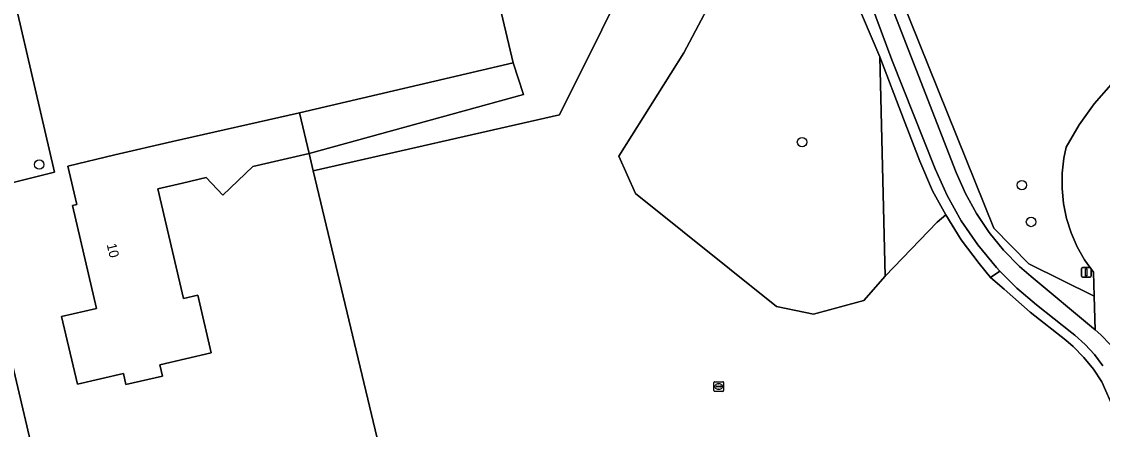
# Model space of a CAD drawing. Extents: x 162026 to 163502, y 387295 to 388169.
# Drawn here: x 163119.9 to 163231.8, y 387696.5 to 387738.6 of the extents above; entities that cross this region are included whole.
import ezdxf

# ---------------------------------------------------------------- set-up
doc = ezdxf.new("R2010")
doc.units = 0
for name, color, linetype in [('IMGEO_Afsluitpaal', 7, 'Continuous'), ('IMGEO_Boom', 7, 'Continuous'), ('IMGEO_Erf', 7, 'Continuous'), ('IMGEO_Fietspad_gesloten', 7, 'Continuous'), ('IMGEO_Grasland_overig', 7, 'Continuous'), ('IMGEO_Groenvoorziening', 7, 'Continuous'), ('IMGEO_Loofbos', 7, 'Continuous'), ('IMGEO_Pand', 7, 'Continuous'), ('IMGEO_Pand_nummerreeks', 7, 'Continuous'), ('IMGEO_Rioolput', 7, 'Continuous'), ('IMGEO_Voetpad_open', 7, 'Continuous')]:
    doc.layers.add(name, color=color, linetype=linetype)

msp = doc.modelspace()

# ---------------------------------------------------------------- linework, layer by layer
at = {"layer": 'IMGEO_Afsluitpaal'}
for p, q in [((163229.62, 387712.32), (163229.62, 387713.12)), ((163229.62, 387713.12), (163229.62, 387712.32)), ((163229.72, 387713.22), (163230.51, 387713.22)), ((163230.51, 387713.22), (163229.72, 387713.22)), ((163230.61, 387713.12), (163230.61, 387712.32)), ((163230.61, 387712.32), (163230.61, 387713.12)), ((163230.51, 387712.22), (163229.72, 387712.22)), ((163229.72, 387712.22), (163230.51, 387712.22))]:
    msp.add_line(p, q, dxfattribs=at)
msp.add_lwpolyline([(163230.04, 387713.1), (163230.19, 387713.1), (163230.19, 387712.35), (163230.04, 387712.35), (163230.04, 387713.1)], dxfattribs=at)
for centre, start, end in [((163229.72, 387713.12), 90, 180), ((163229.72, 387713.12), 90, 180), ((163230.51, 387713.12), 0, 90), ((163230.51, 387713.12), 360, 90), ((163229.72, 387712.32), 180, 270), ((163229.72, 387712.32), 180, 270), ((163230.51, 387712.32), 270, 0), ((163230.51, 387712.32), 270, 0)]:
    msp.add_arc(centre, 0.1, start, end, dxfattribs=at)
at = {"layer": 'IMGEO_Boom'}
for centre in [(163200.69, 387726.19), (163121.72, 387723.87), (163223.45, 387721.74), (163224.4, 387717.93)]:
    msp.add_circle(centre, 0.489, dxfattribs=at)
at = {"layer": 'IMGEO_Erf'}
for points in [[(163117.02, 387750), (163123.32, 387723.07), (163114.74, 387720.95), (163132.77, 387644.39)], [(163169.55, 387642.03), (163150.09, 387723.22), (163149.66, 387725.02), (163143.83, 387723.65), (163140.73, 387720.7), (163139, 387722.52), (163136.55, 387721.94), (163134, 387721.34), (163136.66, 387710.02), (163138.13, 387710.36), (163139.53, 387704.4), (163134.22, 387703.15), (163134.49, 387702), (163130.7, 387701.11), (163130.43, 387702.26), (163125.68, 387701.15), (163124.03, 387708.15), (163127.66, 387709), (163125.16, 387719.63), (163125.61, 387719.73), (163124.68, 387723.71), (163129.54, 387724.86), (163135.53, 387726.26), (163148.65, 387729.23), (163170.8, 387734.4), (163167.11, 387750)]]:
    msp.add_lwpolyline(points, dxfattribs=at)
at = {"layer": 'IMGEO_Fietspad_gesloten'}
for points in [[(163232.62, 387705.23), (163231.62, 387706.25), (163231.03, 387706.77), (163230.86, 387706.92), (163224.4, 387712.29), (163223.21, 387713.34), (163221.56, 387715.03), (163220.07, 387716.85), (163218.75, 387718.81), (163217.61, 387720.88), (163216.65, 387723.03), (163208.31, 387744.51), (163207.93, 387745.39), (163205.93, 387750), (163205.86, 387750.16), (163201.58, 387760.02), (163197.96, 387769.07)], [(163205.57, 387746.58), (163209.99, 387734.69), (163214.47, 387723.41), (163215.71, 387720.66), (163217.18, 387718.04), (163218.89, 387715.55), (163220.81, 387713.23), (163221.18, 387712.85), (163222.93, 387711.09), (163224.96, 387709.36), (163228.63, 387706.47), (163228.93, 387706.23), (163229.99, 387705.26), (163230.97, 387704.21), (163231.84, 387703.07)]]:
    msp.add_lwpolyline(points, dxfattribs=at)
at = {"layer": 'IMGEO_Grasland_overig'}
for points in [[(163233.01, 387698.52), (163231.72, 387701.41), (163230.87, 387702.71), (163229.88, 387703.93), (163228.76, 387705.05), (163227.99, 387705.7), (163224.32, 387708.59), (163221.6, 387710.97), (163220.21, 387712.18), (163219.03, 387713.63), (163217.15, 387716.07), (163215.57, 387718.66), (163214.68, 387717.91), (163209.3, 387712.33), (163207.09, 387709.81), (163201.88, 387708.41), (163200.05, 387708.79), (163198.04, 387709.18), (163183.46, 387720.88), (163181.73, 387724.72), (163188.45, 387735.41), (163199.59, 387756.44)], [(163188.76, 387755.46), (163175.59, 387729.02), (163150.09, 387723.22), (163169.55, 387642.03), (163171.67, 387639.29), (163173.7, 387628.22), (163181.71, 387626.36), (163191.89, 387623.41), (163214.79, 387615.89), (163215.27, 387615.76), (163216.11, 387615.68), (163216.5, 387615.7), (163217.35, 387615.87), (163218.56, 387616.47), (163219.35, 387617.2), (163221.64, 387619.71), (163223.69, 387622.4), (163226.67, 387628.15), (163228, 387632.56), (163228.55, 387636.26), (163230.72, 387663.26), (163233.67, 387692.25)], [(163202.35, 387750), (163208.76, 387734.99), (163211.2, 387728.58), (163212.88, 387724.21), (163214.2, 387721.16), (163215.57, 387718.66), (163217.15, 387716.07), (163219.03, 387713.63), (163220.21, 387712.18), (163221.18, 387712.85), (163220.81, 387713.23), (163218.89, 387715.55), (163217.18, 387718.04), (163215.71, 387720.66), (163214.47, 387723.41), (163209.99, 387734.69), (163205.57, 387746.58)], [(163231.84, 387703.07), (163230.97, 387704.21), (163229.99, 387705.26), (163228.93, 387706.23), (163228.63, 387706.47), (163224.96, 387709.36), (163222.93, 387711.09), (163221.18, 387712.85), (163220.21, 387712.18), (163221.6, 387710.97), (163224.32, 387708.59), (163227.99, 387705.7), (163228.76, 387705.05), (163229.88, 387703.93), (163230.87, 387702.71), (163231.72, 387701.41), (163233.01, 387698.52)]]:
    msp.add_lwpolyline(points, dxfattribs=at)
msp.add_lwpolyline([(163230.93, 387710.27), (163224.16, 387713.61), (163220.56, 387717.3), (163209.01, 387745.91), (163207.93, 387745.39), (163208.31, 387744.51), (163216.65, 387723.03), (163217.61, 387720.88), (163218.75, 387718.81), (163220.07, 387716.85), (163221.56, 387715.03), (163223.21, 387713.34), (163224.4, 387712.29), (163230.86, 387706.92), (163231.03, 387706.77)], close=True, dxfattribs=at)
at = {"layer": 'IMGEO_Groenvoorziening'}
msp.add_lwpolyline([(163212.88, 387724.21), (163211.2, 387728.58), (163208.76, 387734.99), (163209.3, 387712.33), (163214.68, 387717.91), (163215.57, 387718.66), (163214.2, 387721.16)], close=True, dxfattribs=at)
msp.add_lwpolyline([(163232.7, 387732.14), (163230.93, 387730.15), (163229.37, 387727.99), (163228.05, 387725.67), (163227.81, 387724.52), (163227.63, 387722.96), (163227.62, 387721.39), (163227.77, 387719.84), (163228.08, 387718.3), (163228.55, 387716.81), (163229.18, 387715.37), (163229.95, 387714.01), (163230.86, 387712.73), (163230.93, 387710.27), (163231.03, 387706.77), (163231.62, 387706.25), (163232.62, 387705.23)], dxfattribs=at)
at = {"layer": 'IMGEO_Loofbos'}
for points in [[(163190.74, 387777.15), (163187.32, 387800.63), (163183.76, 387800.08), (163174.6, 387796.32), (163168.94, 387794.58), (163161.73, 387792.85), (163155.66, 387791.96), (163149.06, 387792.26), (163146.08, 387792.97), (163140.78, 387793.3), (163146.68, 387768.52), (163159.98, 387771.73), (163161.83, 387763.99), (163163.69, 387764.45), (163167.11, 387750), (163170.8, 387734.4), (163171.85, 387731.12), (163149.66, 387725.02), (163150.09, 387723.22), (163175.59, 387729.02), (163188.76, 387755.46), (163196.29, 387764.16)], [(163202.35, 387750), (163199.59, 387756.44), (163188.45, 387735.41), (163181.73, 387724.72), (163183.46, 387720.88), (163198.04, 387709.18), (163200.05, 387708.79), (163201.88, 387708.41), (163207.09, 387709.81), (163209.3, 387712.33), (163208.76, 387734.99)], [(163171.85, 387731.12), (163170.8, 387734.4), (163148.65, 387729.23), (163149.66, 387725.02)]]:
    msp.add_lwpolyline(points, close=True, dxfattribs=at)
msp.add_lwpolyline([(163209.01, 387745.91), (163220.56, 387717.3), (163224.16, 387713.61), (163230.93, 387710.27), (163230.86, 387712.73), (163229.95, 387714.01), (163229.18, 387715.37), (163228.55, 387716.81), (163228.08, 387718.3), (163227.77, 387719.84), (163227.62, 387721.39), (163227.63, 387722.96), (163227.81, 387724.52), (163228.05, 387725.67), (163229.37, 387727.99), (163230.93, 387730.15), (163232.7, 387732.14)], dxfattribs=at)
at = {"layer": 'IMGEO_Pand'}
msp.add_lwpolyline([(163134, 387721.34), (163136.55, 387721.94), (163139, 387722.52), (163140.73, 387720.7), (163143.83, 387723.65), (163149.66, 387725.02), (163148.65, 387729.23), (163135.53, 387726.26), (163129.54, 387724.86), (163124.68, 387723.71), (163125.61, 387719.73), (163125.16, 387719.63), (163127.66, 387709), (163124.03, 387708.15), (163125.68, 387701.15), (163130.43, 387702.26), (163130.7, 387701.11), (163134.49, 387702), (163134.22, 387703.15), (163139.53, 387704.4), (163138.13, 387710.36), (163136.66, 387710.02)], close=True, dxfattribs=at)
at = {"layer": 'IMGEO_Rioolput'}
for p, q in [((163191.57, 387700.49), (163191.57, 387701.34)), ((163191.64, 387701.41), (163192.49, 387701.41)), ((163192.05, 387701.19), (163192.08, 387701.19)), ((163192.57, 387701.34), (163192.57, 387700.49)), ((163192.49, 387700.41), (163191.64, 387700.41)), ((163191.82, 387700.91), (163191.82, 387700.92)), ((163192.26, 387700.87), (163191.86, 387700.87)), ((163191.87, 387700.96), (163192.27, 387700.96)), ((163192.08, 387700.63), (163192.05, 387700.63)), ((163192.31, 387700.92), (163192.31, 387700.91))]:
    msp.add_line(p, q, dxfattribs=at)
for points in [[(163191.57, 387700.49), (163191.57, 387701.34)], [(163191.64, 387701.41), (163192.49, 387701.41)], [(163192.57, 387701.34), (163192.57, 387700.49)], [(163192.49, 387700.41), (163191.64, 387700.41)]]:
    msp.add_lwpolyline(points, dxfattribs=at)
for centre, radius, start, end in [((163191.64, 387701.34), 0.0765, 91.552, 178.448), ((163191.64, 387701.34), 0.0765, 91.552, 178.448), ((163192.49, 387701.34), 0.0765, 1.552, 88.448), ((163192.49, 387701.34), 0.0765, 1.552, 88.448), ((163191.64, 387700.49), 0.0765, 181.552, 268.448), ((163191.64, 387700.49), 0.0765, 181.552, 268.448), ((163191.87, 387700.92), 0.0403, 85.8775, 175.7526), ((163191.86, 387700.91), 0.0366, 178.938, 274.7102), ((163192.27, 387700.91), 0.043, 264.8664, 352.4533), ((163192.27, 387700.92), 0.0386, 1.7309, 96.639), ((163192.49, 387700.49), 0.0765, 271.552, 358.448), ((163192.49, 387700.49), 0.0765, 271.552, 358.448)]:
    msp.add_arc(centre, radius, start, end, dxfattribs=at)
for centre, major_axis, ratio, start_param, end_param in [((163192.05, 387700.91), (-0.387, 0.002), 0.722429, 4.712389, 7.853982), ((163192.08, 387700.91), (-0.39, 0.002), 0.717154, 1.570796, 4.712389)]:
    msp.add_ellipse(centre, major_axis=major_axis, ratio=ratio, start_param=start_param, end_param=end_param, dxfattribs=at)
at = {"layer": 'IMGEO_Voetpad_open'}
for points in [[(163111.8, 387720.28), (163114.74, 387720.95), (163123.32, 387723.07), (163117.02, 387750)], [(163129.67, 387643.67), (163132.77, 387644.39), (163114.74, 387720.95)]]:
    msp.add_lwpolyline(points, dxfattribs=at)

# ---------------------------------------------------------------- texts
at = {"layer": 'IMGEO_Pand_nummerreeks'}
msp.add_text('10', height=1, rotation=283.2179, dxfattribs=at).set_placement((163128.7, 387715.6))

doc.saveas('drawing.dxf')
